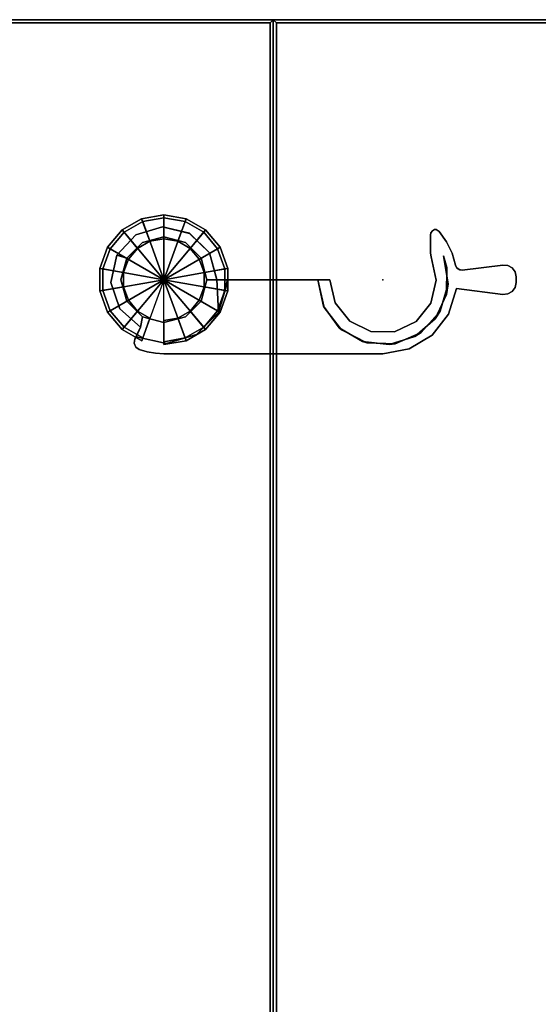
# Model space of a CAD drawing. Header units: inches. Extents: x 390 to 1835, y -266 to 136.
# Tile 445 of 656: x 1590.7 to 1597.6, y -95.63 to -82.54. Entities that reach past the tile are written whole.
import ezdxf
from ezdxf.enums import TextEntityAlignment as Align

# ---------------------------------------------------------------- set-up
doc = ezdxf.new("R2010")
doc.units = ezdxf.units.IN
doc.header["$LTSCALE"] = 0.95294
doc.header["$MEASUREMENT"] = 0
doc.linetypes.add('DASHEDX2', pattern=[1.5, 1, -0.5])
for name, color, linetype in [('A-FURN-3-NODE', 7, 'Continuous'), ('A-FURN-3-PLANES-TABLE-TOP-EDGE', 35, 'Continuous'), ('A-FURN-3-PLANES-TABLE-TOP-SURFACE-BOTTOM', 49, 'Continuous'), ('A-FURN-3-PLANES-TABLE-TOP-SURFACE-TOP', 33, 'Continuous'), ('A-FURN-3-TABLE-CONNECTOR', 254, 'Continuous'), ('A-FURN-3-TABLE-CONNECTOR-TRIM', 250, 'Continuous'), ('A-FURN-HAWORTH-ATT', 251, 'Continuous')]:
    doc.layers.add(name, color=color, linetype=linetype)

# ---------------------------------------------------------------- blocks, each defined once
blk = doc.blocks.new('TARA-2460-JNC4-FLAT-3D-3')
at = {"layer": 'A-FURN-3-NODE'}
for p in [(0, 0), (59.68, 0), (1.456, -3.457), (58.224, -3.457)]:
    blk.add_point(p, dxfattribs=at)
at = {"layer": 'A-FURN-3-PLANES-TABLE-TOP-EDGE'}
for points in [[(0.04, -0.04, 29), (0, 0, 28.96), (0, -23.562, 28.96), (0.04, -23.562, 29)], [(0, 0, 27.79), (0.04, -0.04, 27.75), (0.04, -23.562, 27.75), (0, -23.562, 27.79)], [(0, 0, 28.96), (0, 0, 27.79), (0, -23.562, 27.79), (0, -23.562, 28.96)], [(59.68, 0, 28.96), (59.68, 0, 27.79), (0, 0, 27.79), (0, 0, 28.96)], [(0.04, -0.04, 27.75), (0, 0, 27.79), (59.68, 0, 27.79), (59.64, -0.04, 27.75)], [(59.64, -0.04, 29), (59.68, 0, 28.96), (0, 0, 28.96), (0.04, -0.04, 29)], [(59.64, -23.562, 29), (59.68, -23.562, 28.96), (59.68, 0, 28.96), (59.64, -0.04, 29)], [(59.68, -23.562, 27.79), (59.64, -23.562, 27.75), (59.64, -0.04, 27.75), (59.68, 0, 27.79)], [(59.68, -23.562, 28.96), (59.68, -23.562, 27.79), (59.68, 0, 27.79), (59.68, 0, 28.96)]]:
    blk.add_3dface(points, dxfattribs=at)
at = {"layer": 'A-FURN-3-PLANES-TABLE-TOP-SURFACE-BOTTOM'}
blk.add_3dface([(0.04, -0.04, 27.75), (59.64, -0.04, 27.75), (59.64, -23.562, 27.75), (0.04, -23.562, 27.75)], dxfattribs=at)
at = {"layer": 'A-FURN-3-PLANES-TABLE-TOP-SURFACE-TOP'}
blk.add_3dface([(0.04, -23.562, 29), (59.64, -23.562, 29), (59.64, -0.04, 29), (0.04, -0.04, 29)], dxfattribs=at)
at = {"layer": 'A-FURN-HAWORTH-ATT', "flags": 1}
for tag, p in [('HAWMC', (0, 0)), ('HAWPN', (0, -0.167)), ('HAWSN', (0, -0.333))]:
    blk.add_attdef(tag, text='', height=0.1, dxfattribs=at).set_placement(p, align=Align.TOP_CENTER)
blk = doc.blocks.new('TA01-0222-3D-3')
at = {"layer": 'A-FURN-3-NODE', "linetype": 'DASHEDX2'}
blk.add_point((0, 0), dxfattribs=at)
at = {"layer": 'A-FURN-3-TABLE-CONNECTOR'}
for points, invisible_edges in [([(-0.286, 0.494, 27.559), (-0.374, 0.597, 27.559), (-0.019, 0.704, 27.559), (0, 0.571, 27.559)], 5), ([(0, 0.571, 27.995), (-0.018, 0.704, 27.995), (-0.373, 0.598, 27.995), (-0.286, 0.494, 27.995)], 5), ([(0, 0.571, 27.559), (-0.019, 0.704, 27.559), (0.341, 0.617, 27.559), (0.285, 0.494, 27.559)], 5), ([(0.285, 0.495, 27.995), (0.342, 0.616, 27.995), (-0.018, 0.704, 27.995), (0, 0.571, 27.995)], 5), ([(3.6, 0.666, 27.995), (3.57, 0.65, 27.995), (3.543, 0.352, 27.995), (3.555, 0.302, 27.995)], 10), ([(3.543, 0.591, 27.605), (3.55, 0.623, 27.613), (3.622, 0.666, 27.623), (3.66, 0.642, 27.617)], 10), ([(3.622, 0.666, 27.623), (3.55, 0.623, 27.613), (3.57, 0.65, 27.619), (3.6, 0.666, 27.623)], 1), ([(3.66, 0.642, 27.995), (3.622, 0.666, 27.995), (3.6, 0.666, 27.995), (3.555, 0.302, 27.995)], 12), ([(-0.286, 0.494, 27.995), (-0.373, 0.598, 27.995), (-0.625, 0.325, 27.995), (-0.495, 0.285, 27.995)], 1), ([(-0.494, 0.285, 27.559), (-0.625, 0.325, 27.559), (-0.374, 0.597, 27.559), (-0.286, 0.494, 27.559)], 5), ([(0.285, 0.494, 27.559), (0.341, 0.617, 27.559), (0.607, 0.358, 27.559), (0.494, 0.286, 27.559)], 5), ([(0.494, 0.286, 27.995), (0.607, 0.358, 27.995), (0.342, 0.616, 27.995), (0.285, 0.495, 27.995)], 5), ([(3.543, 0.352, 27.995), (3.57, 0.65, 27.995), (3.55, 0.623, 27.995), (3.543, 0.591, 27.995)], 1), ([(3.543, 0.495, 27.559), (3.543, 0.591, 27.605), (3.66, 0.642, 27.617), (3.759, 0.503, 27.553)], 10), ([(3.555, 0.302, 27.995), (3.832, 0.354, 27.995), (3.758, 0.505, 27.995), (3.66, 0.642, 27.995)], 9), ([(3.719, 0.317, 27.559), (3.543, 0.495, 27.559), (3.759, 0.503, 27.553), (3.833, 0.352, 27.483)], 11), ([(3.719, 0.317, 27.559), (3.543, 0.485, 27.559), (3.543, 0.495, 27.559)], 9), ([(3.543, 0.485, 27.559), (3.719, 0.317, 27.559), (3.543, 0.352, 27.559)], 3), ([(-0.495, 0.285, 27.995), (-0.625, 0.325, 27.995), (-0.704, -0.037, 27.995), (-0.571, 0, 27.995)], 4), ([(-0.571, 0, 27.559), (-0.704, -0.037, 27.559), (-0.625, 0.325, 27.559), (-0.494, 0.285, 27.559)], 5), ([(0.571, 0, 27.995), (0.705, 0, 27.995), (0.607, 0.358, 27.995), (0.494, 0.286, 27.995)], 4), ([(0.705, 0.001, 27.559), (0.571, 0, 27.559), (0.494, 0.286, 27.559), (0.607, 0.358, 27.559)], 5), ([(3.543, 0.352, 27.559), (3.719, 0.317, 27.559), (3.555, 0.302, 27.559)], 3), ([(3.622, -0.005, 27.995), (3.879, 0.192, 27.995), (3.832, 0.354, 27.995), (3.555, 0.302, 27.995)], 5), ([(3.719, 0.317, 27.559), (3.778, -0.056, 27.559), (3.622, -0.005, 27.559), (3.555, 0.302, 27.559)], 10), ([(3.719, 0.317, 27.559), (3.833, 0.352, 27.483), (3.879, 0.192, 27.409), (3.764, 0.161, 27.402)], 5), ([(3.89, -0.119, 27.995), (3.896, 0.156, 27.995), (3.879, 0.192, 27.995), (3.622, -0.005, 27.995)], 13), ([(3.93, 0.132, 27.402), (3.89, -0.119, 27.402), (3.757, -0.197, 27.402), (3.764, 0.161, 27.402)], 11), ([(3.882, 0.181, 27.402), (3.764, 0.161, 27.402), (3.879, 0.192, 27.409)], 3), ([(3.882, 0.181, 27.402), (3.9, 0.151, 27.402), (3.93, 0.132, 27.402), (3.764, 0.161, 27.402)], 12), ([(3.89, -0.119, 27.995), (4.508, -0.195, 27.995), (4.508, 0.195, 27.995), (3.966, 0.129, 27.995)], 10), ([(3.89, -0.119, 27.402), (3.966, 0.129, 27.402), (4.508, 0.195, 27.402), (4.508, -0.195, 27.402)], 5), ([(3.89, -0.119, 27.995), (3.966, 0.129, 27.995), (3.927, 0.134, 27.995), (3.896, 0.156, 27.995)], 9), ([(3.93, 0.132, 27.402), (3.966, 0.129, 27.402), (3.89, -0.119, 27.402)], 10), ([(4.508, -0.195, 27.995), (4.574, -0.189, 27.995), (4.574, 0.189, 27.995), (4.508, 0.195, 27.995)], 10), ([(4.508, 0.195, 27.402), (4.574, 0.189, 27.402), (4.574, -0.189, 27.402), (4.508, -0.195, 27.402)], 10), ([(4.574, -0.189, 27.995), (4.632, -0.156, 27.995), (4.632, 0.157, 27.995), (4.574, 0.189, 27.995)], 10), ([(4.574, 0.189, 27.402), (4.632, 0.157, 27.402), (4.632, -0.156, 27.402), (4.574, -0.189, 27.402)], 10), ([(4.632, -0.156, 27.995), (4.671, -0.103, 27.995), (4.671, 0.103, 27.995), (4.632, 0.157, 27.995)], 10), ([(4.632, 0.157, 27.402), (4.671, 0.103, 27.402), (4.671, -0.103, 27.402), (4.632, -0.156, 27.402)], 10), ([(0.726, -0.435, 27.559), (0.494, -0.285, 27.559), (0.571, 0, 27.559), (0.705, 0.001, 27.559)], 5), ([(0.571, 0, 27.995), (0.494, -0.285, 27.995), (2.275, -0.307, 27.995), (2.205, 0, 27.995)], 2), ([(0.705, 0, 27.995), (2.047, 0, 27.559), (0.846, 0, 27.559), (0.705, 0.001, 27.559)], 3), ([(2.205, 0, 27.995), (2.205, 0, 27.559), (2.047, 0, 27.559), (0.705, 0, 27.995)], 4), ([(0.726, -0.435, 27.402), (0.846, 0, 27.402), (2.047, 0, 27.402), (2.121, -0.35, 27.402)], 8), ([(0.846, 0, 27.402), (0.846, 0, 27.559), (2.047, 0, 27.559), (2.047, 0, 27.402)], 2), ([(2.13, -0.369, 27.559), (2.047, 0, 27.559), (2.205, 0, 27.559), (2.275, -0.307, 27.559)], 8), ([(4.671, -0.103, 27.995), (4.685, -0.039, 27.995), (4.685, 0.039, 27.995), (4.671, 0.103, 27.995)], 8), ([(4.671, 0.103, 27.402), (4.685, 0.039, 27.402), (4.685, -0.039, 27.402), (4.671, -0.103, 27.402)], 8), ([(-0.571, 0, 27.995), (-0.704, -0.037, 27.995), (-0.588, -0.389, 27.995), (-0.494, -0.286, 27.995)], 5), ([(-0.704, -0.037, 27.559), (-0.571, 0, 27.559), (-0.494, -0.286, 27.559), (-0.588, -0.389, 27.559)], 5), ([(3.778, -0.056, 27.559), (3.672, -0.418, 27.559), (3.55, -0.312, 27.559), (3.622, -0.005, 27.559)], 10), ([(3.55, -0.312, 27.995), (3.785, -0.458, 27.995), (3.89, -0.119, 27.995), (3.622, -0.005, 27.995)], 5), ([(3.785, -0.458, 27.402), (3.605, -0.521, 27.402), (3.757, -0.197, 27.402), (3.89, -0.119, 27.402)], 5), ([(-0.494, -0.286, 27.995), (-0.588, -0.389, 27.995), (-0.309, -0.633, 27.995), (-0.285, -0.494, 27.995)], 5), ([(-0.588, -0.389, 27.559), (-0.494, -0.286, 27.559), (-0.285, -0.494, 27.559), (-0.309, -0.633, 27.559)], 1), ([(0.432, -0.728, 27.559), (0.286, -0.494, 27.559), (0.494, -0.285, 27.559), (0.726, -0.435, 27.559)], 5), ([(2.47, -0.553, 27.995), (2.275, -0.307, 27.995), (0.494, -0.285, 27.995), (0.286, -0.494, 27.995)], 10), ([(0.432, -0.728, 27.402), (0.726, -0.435, 27.402), (2.121, -0.35, 27.402), (2.33, -0.64, 27.402)], 10), ([(2.361, -0.667, 27.559), (2.13, -0.369, 27.559), (2.275, -0.307, 27.559), (2.47, -0.553, 27.559)], 10), ([(3.672, -0.418, 27.559), (3.422, -0.701, 27.559), (3.352, -0.556, 27.559), (3.55, -0.312, 27.559)], 10), ([(3.352, -0.556, 27.995), (3.566, -0.737, 27.995), (3.785, -0.458, 27.995), (3.55, -0.312, 27.995)], 5), ([(-0.309, -0.633, 27.559), (-0.285, -0.494, 27.559), (0, -0.571, 27.559), (0.035, -0.846, 27.559)], 12), ([(0, -0.571, 27.995), (-0.285, -0.494, 27.995), (-0.309, -0.633, 27.995), (0, -0.984, 27.995)], 14), ([(0.035, -0.846, 27.559), (0, -0.571, 27.559), (0.286, -0.494, 27.559), (0.432, -0.728, 27.559)], 5), ([(0.286, -0.494, 27.995), (0, -0.571, 27.995), (0, -0.984, 27.995), (2.47, -0.553, 27.995)], 14), ([(3.566, -0.737, 27.402), (3.336, -0.756, 27.402), (3.605, -0.521, 27.402), (3.785, -0.458, 27.402)], 5), ([(0, -0.984, 27.995), (-0.309, -0.633, 27.995), (-0.386, -0.791, 27.995), (-0.112, -0.978, 27.995)], 5), ([(0.035, -0.846, 27.559), (-0.371, -0.761, 27.559), (-0.309, -0.633, 27.559)], 8), ([(2.47, -0.553, 27.995), (0, -0.984, 27.995), (2.913, -0.984, 27.995), (2.753, -0.69, 27.995)], 5), ([(0.035, -0.846, 27.402), (0.432, -0.728, 27.402), (2.33, -0.64, 27.402), (0, -0.984, 27.402)], 14), ([(0, -0.984, 27.402), (2.33, -0.64, 27.402), (2.639, -0.821, 27.402), (2.913, -0.984, 27.402)], 5), ([(2.697, -0.839, 27.559), (2.361, -0.667, 27.559), (2.47, -0.553, 27.559), (2.753, -0.69, 27.559)], 10), ([(3.422, -0.701, 27.559), (3.075, -0.851, 27.559), (3.068, -0.692, 27.559), (3.352, -0.556, 27.559)], 10), ([(3.068, -0.692, 27.995), (3.262, -0.92, 27.995), (3.566, -0.737, 27.995), (3.352, -0.556, 27.995)], 5), ([(-0.371, -0.761, 27.402), (0.035, -0.846, 27.402), (0, -0.984, 27.402), (-0.386, -0.791, 27.402)], 6), ([(3.075, -0.851, 27.559), (2.697, -0.839, 27.559), (2.753, -0.69, 27.559), (3.068, -0.692, 27.559)], 10), ([(2.753, -0.69, 27.995), (2.913, -0.984, 27.995), (3.262, -0.92, 27.995), (3.068, -0.692, 27.995)], 5), ([(3.262, -0.92, 27.402), (2.994, -0.862, 27.402), (3.336, -0.756, 27.402), (3.566, -0.737, 27.402)], 5), ([(-0.386, -0.791, 27.995), (-0.395, -0.845, 27.995), (-0.223, -0.959, 27.995), (-0.112, -0.978, 27.995)], 10), ([(-0.386, -0.791, 27.402), (0, -0.984, 27.402), (-0.112, -0.978, 27.402), (-0.395, -0.845, 27.402)], 5), ([(-0.395, -0.845, 27.995), (-0.375, -0.895, 27.995), (-0.33, -0.927, 27.995), (-0.223, -0.959, 27.995)], 8), ([(-0.395, -0.845, 27.402), (-0.112, -0.978, 27.402), (-0.223, -0.959, 27.402), (-0.375, -0.895, 27.402)], 5), ([(-0.375, -0.895, 27.402), (-0.223, -0.959, 27.402), (-0.33, -0.927, 27.402)], 1), ([(2.913, -0.984, 27.402), (2.639, -0.821, 27.402), (2.994, -0.862, 27.402), (3.262, -0.92, 27.402)], 5)]:
    blk.add_3dface(points, dxfattribs=dict(at, invisible_edges=invisible_edges))
for points in [[(3.6, 0.666, 27.995), (3.622, 0.666, 27.995), (3.622, 0.666, 27.623), (3.6, 0.666, 27.623)], [(3.622, 0.666, 27.995), (3.66, 0.642, 27.995), (3.66, 0.642, 27.617), (3.622, 0.666, 27.623)], [(3.543, 0.485, 27.559), (3.543, 0.352, 27.559), (3.543, 0.352, 27.995), (3.543, 0.591, 27.995)], [(3.543, 0.591, 27.995), (3.543, 0.591, 27.605), (3.543, 0.495, 27.559)], [(3.543, 0.591, 27.995), (3.543, 0.495, 27.559), (3.543, 0.485, 27.559)], [(3.543, 0.352, 27.559), (3.555, 0.302, 27.559), (3.555, 0.302, 27.995), (3.543, 0.352, 27.995)], [(3.882, 0.181, 27.402), (3.879, 0.192, 27.409), (3.879, 0.192, 27.995)], [(3.966, 0.129, 27.995), (4.508, 0.195, 27.995), (4.508, 0.195, 27.402), (3.966, 0.129, 27.402)], [(0.726, -0.435, 27.559), (0.705, 0.001, 27.559), (0.846, 0, 27.559)], [(4.685, 0.039, 27.402), (4.685, 0.039, 27.995), (4.685, -0.039, 27.995), (4.685, -0.039, 27.402)], [(4.508, -0.195, 27.402), (4.508, -0.195, 27.995), (3.89, -0.119, 27.995), (3.89, -0.119, 27.402)], [(-0.386, -0.791, 27.995), (-0.309, -0.633, 27.995), (-0.309, -0.633, 27.559), (-0.371, -0.761, 27.559)], [(-0.386, -0.791, 27.995), (-0.371, -0.761, 27.559), (-0.371, -0.761, 27.402), (-0.386, -0.791, 27.402)], [(0, -0.984, 27.995), (0, -0.984, 27.402), (2.913, -0.984, 27.402), (2.913, -0.984, 27.995)]]:
    blk.add_3dface(points, dxfattribs=at)
mesh = blk.add_polymesh((2, 9), dxfattribs=at)
for k, corner in enumerate([(0.705, 0.001, 27.559), (0.607, 0.358, 27.559), (0.341, 0.617, 27.559), (-0.019, 0.704, 27.559), (-0.374, 0.597, 27.559), (-0.625, 0.325, 27.559), (-0.704, -0.037, 27.559), (-0.588, -0.389, 27.559), (-0.309, -0.633, 27.559), (0.705, 0, 27.995), (0.607, 0.358, 27.995), (0.342, 0.616, 27.995), (-0.018, 0.704, 27.995), (-0.373, 0.598, 27.995), (-0.625, 0.325, 27.995), (-0.704, -0.037, 27.995), (-0.588, -0.389, 27.995), (-0.309, -0.633, 27.995)]):
    mesh.set_mesh_vertex(divmod(k, 9), corner)
mesh = blk.add_polymesh((2, 4), dxfattribs=at)
for k, corner in enumerate([(3.6, 0.666, 27.623), (3.57, 0.65, 27.619), (3.55, 0.623, 27.613), (3.543, 0.591, 27.605), (3.6, 0.666, 27.995), (3.57, 0.65, 27.995), (3.55, 0.623, 27.995), (3.543, 0.591, 27.995)]):
    mesh.set_mesh_vertex(divmod(k, 4), corner)
mesh = blk.add_polymesh((2, 12), dxfattribs=dict(at, n_close=True))
for k, corner in enumerate([(0, -0.571, 27.995), (0.286, -0.494, 27.995), (0.494, -0.285, 27.995), (0.571, 0, 27.995), (0.494, 0.286, 27.995), (0.285, 0.495, 27.995), (0, 0.571, 27.995), (-0.286, 0.494, 27.995), (-0.495, 0.285, 27.995), (-0.571, 0, 27.995), (-0.494, -0.286, 27.995), (-0.285, -0.494, 27.995), (0, -0.571, 27.559), (0.286, -0.494, 27.559), (0.494, -0.285, 27.559), (0.571, 0, 27.559), (0.494, 0.286, 27.559), (0.285, 0.494, 27.559), (0, 0.571, 27.559), (-0.286, 0.494, 27.559), (-0.494, 0.285, 27.559), (-0.571, 0, 27.559), (-0.494, -0.286, 27.559), (-0.285, -0.494, 27.559)]):
    mesh.set_mesh_vertex(divmod(k, 12), corner)
mesh = blk.add_polymesh((2, 4), dxfattribs=at)
for k, corner in enumerate([(3.879, 0.192, 27.409), (3.833, 0.352, 27.483), (3.759, 0.503, 27.553), (3.66, 0.642, 27.617), (3.879, 0.192, 27.995), (3.832, 0.354, 27.995), (3.758, 0.505, 27.995), (3.66, 0.642, 27.995)]):
    mesh.set_mesh_vertex(divmod(k, 4), corner)
mesh = blk.add_polymesh((2, 9), dxfattribs=at)
for k, corner in enumerate([(3.764, 0.161, 27.402), (3.757, -0.197, 27.402), (3.605, -0.521, 27.402), (3.336, -0.756, 27.402), (2.994, -0.862, 27.402), (2.639, -0.821, 27.402), (2.33, -0.64, 27.402), (2.121, -0.35, 27.402), (2.047, 0, 27.402), (3.719, 0.317, 27.559), (3.778, -0.056, 27.559), (3.672, -0.418, 27.559), (3.422, -0.701, 27.559), (3.075, -0.851, 27.559), (2.697, -0.839, 27.559), (2.361, -0.667, 27.559), (2.13, -0.369, 27.559), (2.047, 0, 27.559)]):
    mesh.set_mesh_vertex(divmod(k, 9), corner)
mesh = blk.add_polymesh((2, 9), dxfattribs=at)
for k, corner in enumerate([(3.555, 0.302, 27.559), (3.622, -0.005, 27.559), (3.55, -0.312, 27.559), (3.352, -0.556, 27.559), (3.068, -0.692, 27.559), (2.753, -0.69, 27.559), (2.47, -0.553, 27.559), (2.275, -0.307, 27.559), (2.205, 0, 27.559), (3.555, 0.302, 27.995), (3.622, -0.005, 27.995), (3.55, -0.312, 27.995), (3.352, -0.556, 27.995), (3.068, -0.692, 27.995), (2.753, -0.69, 27.995), (2.47, -0.553, 27.995), (2.275, -0.307, 27.995), (2.205, 0, 27.995)]):
    mesh.set_mesh_vertex(divmod(k, 9), corner)
mesh = blk.add_polymesh((2, 4), dxfattribs=at)
for k, corner in enumerate([(3.966, 0.129, 27.402), (3.93, 0.132, 27.402), (3.9, 0.151, 27.402), (3.882, 0.181, 27.402), (3.966, 0.129, 27.995), (3.927, 0.134, 27.995), (3.896, 0.156, 27.995), (3.879, 0.192, 27.995)]):
    mesh.set_mesh_vertex(divmod(k, 4), corner)
mesh = blk.add_polymesh((2, 5), dxfattribs=at)
for k, corner in enumerate([(4.685, 0.039, 27.402), (4.671, 0.103, 27.402), (4.632, 0.157, 27.402), (4.574, 0.189, 27.402), (4.508, 0.195, 27.402), (4.685, 0.039, 27.995), (4.671, 0.103, 27.995), (4.632, 0.157, 27.995), (4.574, 0.189, 27.995), (4.508, 0.195, 27.995)]):
    mesh.set_mesh_vertex(divmod(k, 5), corner)
mesh = blk.add_polymesh((2, 5), dxfattribs=at)
for k, corner in enumerate([(-0.371, -0.761, 27.559), (0.035, -0.846, 27.559), (0.432, -0.728, 27.559), (0.726, -0.435, 27.559), (0.846, -0.038, 27.559), (-0.371, -0.761, 27.402), (0.035, -0.846, 27.402), (0.432, -0.728, 27.402), (0.726, -0.435, 27.402), (0.846, -0.038, 27.402)]):
    mesh.set_mesh_vertex(divmod(k, 5), corner)
mesh = blk.add_polymesh((2, 5), dxfattribs=at)
for k, corner in enumerate([(2.913, -0.984, 27.402), (3.262, -0.92, 27.402), (3.566, -0.737, 27.402), (3.785, -0.458, 27.402), (3.89, -0.119, 27.402), (2.913, -0.984, 27.995), (3.262, -0.92, 27.995), (3.566, -0.737, 27.995), (3.785, -0.458, 27.995), (3.89, -0.119, 27.995)]):
    mesh.set_mesh_vertex(divmod(k, 5), corner)
mesh = blk.add_polymesh((2, 5), dxfattribs=at)
for k, corner in enumerate([(4.508, -0.195, 27.402), (4.574, -0.189, 27.402), (4.632, -0.156, 27.402), (4.671, -0.103, 27.402), (4.685, -0.039, 27.402), (4.508, -0.195, 27.995), (4.574, -0.189, 27.995), (4.632, -0.156, 27.995), (4.671, -0.103, 27.995), (4.685, -0.039, 27.995)]):
    mesh.set_mesh_vertex(divmod(k, 5), corner)
mesh = blk.add_polymesh((2, 4), dxfattribs=at)
for k, corner in enumerate([(-0.386, -0.791, 27.402), (-0.395, -0.845, 27.402), (-0.375, -0.895, 27.402), (-0.33, -0.927, 27.402), (-0.386, -0.791, 27.995), (-0.395, -0.845, 27.995), (-0.375, -0.895, 27.995), (-0.33, -0.927, 27.995)]):
    mesh.set_mesh_vertex(divmod(k, 4), corner)
mesh = blk.add_polymesh((2, 4), dxfattribs=at)
for k, corner in enumerate([(-0.33, -0.927, 27.402), (-0.223, -0.959, 27.402), (-0.112, -0.978, 27.402), (0, -0.984, 27.402), (-0.33, -0.927, 27.995), (-0.223, -0.959, 27.995), (-0.112, -0.978, 27.995), (0, -0.984, 27.995)]):
    mesh.set_mesh_vertex(divmod(k, 4), corner)
at = {"layer": 'A-FURN-3-TABLE-CONNECTOR-TRIM'}
mesh = blk.add_polymesh((18, 6), dxfattribs=dict(at, m_close=True))
for k, corner in enumerate([(0, -0.544, 27.995), (0, -0.544, 27.546), (0, -0.863, 27.546), (0, -0.863, 27.393), (0, -0.824, 27.354), (0, 0, 27.354), (0.186, -0.511, 27.995), (0.186, -0.511, 27.546), (0.296, -0.811, 27.546), (0.296, -0.811, 27.393), (0.282, -0.774, 27.354), (0, 0, 27.354), (0.35, -0.417, 27.995), (0.35, -0.417, 27.546), (0.555, -0.661, 27.546), (0.555, -0.661, 27.393), (0.53, -0.631, 27.354), (0, 0, 27.354), (0.471, -0.272, 27.995), (0.471, -0.272, 27.546), (0.748, -0.431, 27.546), (0.748, -0.431, 27.393), (0.714, -0.412, 27.354), (0, 0, 27.354), (0.536, -0.094, 27.995), (0.536, -0.094, 27.546), (0.85, -0.15, 27.546), (0.85, -0.15, 27.393), (0.811, -0.143, 27.354), (0, 0, 27.354), (0.536, 0.095, 27.995), (0.536, 0.095, 27.546), (0.85, 0.15, 27.546), (0.85, 0.15, 27.393), (0.811, 0.143, 27.354), (0, 0, 27.354), (0.471, 0.272, 27.995), (0.471, 0.272, 27.546), (0.748, 0.432, 27.546), (0.748, 0.432, 27.393), (0.713, 0.412, 27.354), (0, 0, 27.354), (0.35, 0.417, 27.995), (0.35, 0.417, 27.546), (0.555, 0.662, 27.546), (0.555, 0.662, 27.393), (0.529, 0.631, 27.354), (0, 0, 27.354), (0.186, 0.512, 27.995), (0.186, 0.512, 27.546), (0.295, 0.811, 27.546), (0.295, 0.811, 27.393), (0.282, 0.774, 27.354), (0, 0, 27.354), (0, 0.544, 27.995), (0, 0.544, 27.546), (0, 0.863, 27.546), (0, 0.863, 27.393), (0, 0.824, 27.354), (0, 0, 27.354), (-0.186, 0.511, 27.995), (-0.186, 0.511, 27.546), (-0.296, 0.811, 27.546), (-0.296, 0.811, 27.393), (-0.282, 0.774, 27.354), (0, 0, 27.354), (-0.35, 0.417, 27.995), (-0.35, 0.417, 27.546), (-0.555, 0.661, 27.546), (-0.555, 0.661, 27.393), (-0.53, 0.631, 27.354), (0, 0, 27.354), (-0.471, 0.272, 27.995), (-0.471, 0.272, 27.546), (-0.748, 0.431, 27.546), (-0.748, 0.431, 27.393), (-0.714, 0.412, 27.354), (0, 0, 27.354), (-0.536, 0.094, 27.995), (-0.536, 0.094, 27.546), (-0.85, 0.15, 27.546), (-0.85, 0.15, 27.393), (-0.811, 0.143, 27.354), (0, 0, 27.354), (-0.536, -0.095, 27.995), (-0.536, -0.095, 27.546), (-0.85, -0.15, 27.546), (-0.85, -0.15, 27.393), (-0.811, -0.143, 27.354), (0, 0, 27.354), (-0.471, -0.272, 27.995), (-0.471, -0.272, 27.546), (-0.748, -0.432, 27.546), (-0.748, -0.432, 27.393), (-0.713, -0.412, 27.354), (0, 0, 27.354), (-0.35, -0.417, 27.995), (-0.35, -0.417, 27.546), (-0.555, -0.662, 27.546), (-0.555, -0.662, 27.393), (-0.529, -0.631, 27.354), (0, 0, 27.354), (-0.186, -0.512, 27.995), (-0.186, -0.512, 27.546), (-0.295, -0.811, 27.546), (-0.295, -0.811, 27.393), (-0.282, -0.774, 27.354), (0, 0, 27.354)]):
    mesh.set_mesh_vertex(divmod(k, 6), corner)
blk = doc.blocks.new('TA0M-1360-FF-HALFROUNDF-3D-3')
at = {"layer": 'A-FURN-3-NODE'}
for p in [(0, 0), (59.38, 0)]:
    blk.add_point(p, dxfattribs=at)

msp = doc.modelspace()

# ---------------------------------------------------------------- block references
for name, p in [('TARA-2460-JNC4-FLAT-3D-3', (1534.396, -82.536)), ('TA0M-1360-FF-HALFROUNDF-3D-3', (1534.396, -82.536)), ('TARA-2460-JNC4-FLAT-3D-3', (1594.076, -82.536)), ('TA0M-1360-FF-HALFROUNDF-3D-3', (1594.076, -82.536)), ('TA01-0222-3D-3', (1592.621, -85.993))]:
    msp.add_blockref(name, p)

doc.saveas('drawing.dxf')
